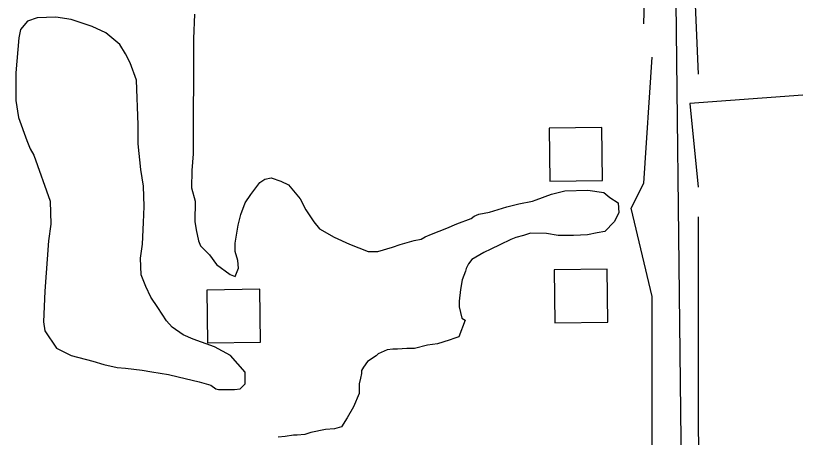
# Model space of a CAD drawing. Extents: x 3187622 to 3225504, y 800805 to 826213.
# Drawn here: x 3201268 to 3201868, y 806784 to 807103 of the extents above; entities that cross this region are included whole.
import ezdxf

# ---------------------------------------------------------------- set-up
doc = ezdxf.new("R2010")
doc.units = 0
for name, color, linetype in [('V-BLDG-OTLN', 7, 'Continuous'), ('V-ROAD-CNTR', 7, 'Continuous'), ('V-SITE-VEGE', 7, 'Continuous'), ('V-TOPO-SHOR', 7, 'Continuous')]:
    doc.layers.add(name, color=color, linetype=linetype)

msp = doc.modelspace()

# ---------------------------------------------------------------- linework, layer by layer
at = {"layer": 'V-BLDG-OTLN'}
for points in [[(3201712.12, 806978.4), (3201711.6, 807018.4), (3201671.61, 807017.88), (3201672.12, 806977.88)], [(3201715.99, 806871.33), (3201715.47, 806911.32), (3201675.48, 806910.8), (3201676, 806870.81)], [(3201453.15, 806856.19), (3201452.63, 806896.18), (3201412.63, 806895.66), (3201413.15, 806855.67)]]:
    msp.add_lwpolyline(points, close=True, dxfattribs=at)
at = {"layer": 'V-ROAD-CNTR'}
msp.add_lwpolyline([(3201777.79, 806229.9), (3201766.17, 807246.09), (3201771.87, 807270.33), (3201778.72, 807297.4), (3201790.73, 807320.44), (3201806.75, 807343.89), (3201828.81, 807363.54), (3201874.37, 807392.47), (3201924.85, 807425.53), (3202397.4, 807686.1), (3202942.56, 807987.64)], dxfattribs=at)
at = {"layer": 'V-SITE-VEGE'}
for p, q in [((3201284.14, 807101.4), (3201276.75, 807098.8)), ((3201298.36, 807101.87), (3201284.14, 807101.4)), ((3201309.95, 807100.24), (3201298.36, 807101.87)), ((3201403.22, 807104.04), (3201402.61, 807085.6)), ((3201276.75, 807098.8), (3201271.45, 807092.5)), ((3201325.73, 807094.9), (3201309.95, 807100.24)), ((3201271.45, 807092.5), (3201270.37, 807086.19)), ((3201336.25, 807090.11), (3201325.73, 807094.9)), ((3201346.75, 807081.11), (3201336.25, 807090.11)), ((3201270.37, 807086.19), (3201268.15, 807059.85)), ((3201402.61, 807085.6), (3201402.23, 806998.68)), ((3201350.93, 807074.24), (3201346.75, 807081.11)), ((3201354.59, 807067.38), (3201350.93, 807074.24)), ((3201359.27, 807054.19), (3201354.59, 807067.38)), ((3201268.15, 807059.85), (3201268.06, 807038.78)), ((3201360.7, 807020.46), (3201359.27, 807054.19)), ((3201268.06, 807038.78), (3201270.11, 807026.12)), ((3201270.11, 807026.12), (3201276.35, 807008.71)), ((3201360.64, 807006.23), (3201360.7, 807020.46)), ((3201276.35, 807008.71), (3201278.96, 807002.38)), ((3201362.66, 806986.73), (3201360.64, 807006.23)), ((3201278.96, 807002.38), (3201281.57, 806997.62)), ((3201281.57, 806997.62), (3201294.07, 806962.8)), ((3201402.23, 806998.68), (3201401.12, 806986.04)), ((3201364.72, 806974.08), (3201362.66, 806986.73)), ((3201401.12, 806986.04), (3201401.06, 806972.86)), ((3201445.83, 806967.93), (3201452.71, 806976.85)), ((3201452.71, 806976.85), (3201456.42, 806979.47)), ((3201456.42, 806979.47), (3201461.16, 806980.51)), ((3201461.16, 806980.51), (3201468.53, 806977.84)), ((3201468.53, 806977.84), (3201474.31, 806975.18)), ((3201474.31, 806975.18), (3201483.22, 806964.6)), ((3201365.18, 806958.8), (3201364.72, 806974.08)), ((3201401.06, 806972.86), (3201403.66, 806962.84)), ((3201673.43, 806967.98), (3201683.46, 806970.57)), ((3201683.46, 806970.57), (3201700.85, 806971.02)), ((3201700.85, 806971.02), (3201712.95, 806969.39)), ((3201712.95, 806969.39), (3201717.68, 806965.68)), ((3201441.58, 806961.62), (3201445.83, 806967.93)), ((3201483.22, 806964.6), (3201487.4, 806956.15)), ((3201659.19, 806962.77), (3201661.83, 806963.82)), ((3201661.83, 806963.82), (3201673.43, 806967.98)), ((3201717.68, 806965.68), (3201723.98, 806961.44)), ((3201294.07, 806962.8), (3201294.52, 806945.41)), ((3201364.6, 806946.68), (3201365.18, 806958.8)), ((3201403.66, 806962.84), (3201403.59, 806947.56)), ((3201438.38, 806952.68), (3201441.58, 806961.62)), ((3201626.48, 806954.49), (3201639.67, 806958.65)), ((3201639.67, 806958.65), (3201648.64, 806960.71)), ((3201648.64, 806960.71), (3201659.19, 806962.77)), ((3201723.98, 806961.44), (3201724.48, 806954.06)), ((3201436.25, 806944.79), (3201438.38, 806952.68)), ((3201487.4, 806956.15), (3201493.68, 806947.17)), ((3201612.76, 806949.81), (3201614.88, 806951.38)), ((3201614.88, 806951.38), (3201618.57, 806952.95)), ((3201618.57, 806952.95), (3201626.48, 806954.49)), ((3201724.48, 806954.06), (3201720.76, 806947.23)), ((3201294.52, 806945.41), (3201292.88, 806932.77)), ((3201364, 806930.35), (3201364.6, 806946.68)), ((3201403.59, 806947.56), (3201404.61, 806941.24)), ((3201493.68, 806947.17), (3201497.87, 806941.88)), ((3201594.29, 806942.51), (3201601.68, 806945.64)), ((3201601.68, 806945.64), (3201612.76, 806949.81)), ((3201720.76, 806947.23), (3201713.88, 806939.88)), ((3201404.61, 806941.24), (3201406.16, 806932.8)), ((3201434.07, 806931.1), (3201436.25, 806944.79)), ((3201497.87, 806941.88), (3201508.91, 806935.51)), ((3201582.68, 806937.82), (3201594.29, 806942.51)), ((3201713.88, 806939.88), (3201708.08, 806938.85)), ((3201508.91, 806935.51), (3201520.48, 806930.19)), ((3201558.94, 806930.02), (3201569.49, 806933.14)), ((3201569.49, 806933.14), (3201574.76, 806934.17)), ((3201574.76, 806934.17), (3201577.93, 806935.74)), ((3201577.93, 806935.74), (3201582.68, 806937.82)), ((3201642.73, 806933.87), (3201634.28, 806929.69)), ((3201646.42, 806935.43), (3201642.73, 806933.87)), ((3201652.22, 806936.99), (3201646.42, 806935.43)), ((3201657.5, 806938.55), (3201652.22, 806936.99)), ((3201669.62, 806938.49), (3201657.5, 806938.55)), ((3201678.56, 806936.87), (3201669.62, 806938.49)), ((3201690.16, 806936.82), (3201678.56, 806936.87)), ((3201700.7, 806937.3), (3201690.16, 806936.82)), ((3201708.08, 806938.85), (3201700.7, 806937.3)), ((3201292.88, 806932.77), (3201290.08, 806894.85)), ((3201362.37, 806919.82), (3201364, 806930.35)), ((3201406.16, 806932.8), (3201407.72, 806929.1)), ((3201407.72, 806929.1), (3201414.54, 806922.23)), ((3201434.04, 806924.78), (3201434.07, 806931.1)), ((3201520.48, 806930.19), (3201534.68, 806924.86)), ((3201542.06, 806924.83), (3201553.13, 806927.94)), ((3201553.13, 806927.94), (3201558.94, 806930.02)), ((3201634.28, 806929.69), (3201627.42, 806926.56)), ((3201414.54, 806922.23), (3201419.78, 806914.83)), ((3201436.13, 806917.92), (3201434.04, 806924.78)), ((3201534.68, 806924.86), (3201542.06, 806924.83)), ((3201622.14, 806923.95), (3201613.16, 806918.72)), ((3201627.42, 806926.56), (3201622.14, 806923.95)), ((3201362.84, 806907.17), (3201362.37, 806919.82)), ((3201436.63, 806912.12), (3201436.13, 806917.92)), ((3201610.51, 806915.57), (3201608.91, 806911.89)), ((3201613.16, 806918.72), (3201610.51, 806915.57)), ((3201419.78, 806914.83), (3201430.28, 806907.4)), ((3201433.96, 806905.81), (3201436.63, 806912.12)), ((3201608.37, 806909.79), (3201605.71, 806903.47)), ((3201608.91, 806911.89), (3201608.37, 806909.79)), ((3201366.49, 806898.2), (3201362.84, 806907.17)), ((3201430.28, 806907.4), (3201433.96, 806905.81)), ((3201605.71, 806903.47), (3201604.62, 806896.1)), ((3201370.14, 806890.28), (3201366.49, 806898.2)), ((3201290.08, 806894.85), (3201288.92, 806871.67)), ((3201604.62, 806896.1), (3201603.53, 806887.15)), ((3201375.38, 806882.35), (3201370.14, 806890.28)), ((3201603.53, 806887.15), (3201603.52, 806882.94)), ((3201382.18, 806872.32), (3201375.38, 806882.35)), ((3201603.52, 806882.94), (3201605.59, 806874.5)), ((3201608.21, 806872.91), (3201603.42, 806860.28)), ((3201605.59, 806874.5), (3201608.21, 806872.91)), ((3201288.92, 806871.67), (3201289.95, 806864.81)), ((3201386.38, 806867.56), (3201382.18, 806872.32)), ((3201394.78, 806861.72), (3201386.38, 806867.56)), ((3201289.95, 806864.81), (3201298.85, 806851.61)), ((3201402.14, 806858.53), (3201394.78, 806861.72)), ((3201418.45, 806852.66), (3201402.14, 806858.53)), ((3201587.06, 806855.08), (3201579.68, 806854.06)), ((3201596.03, 806857.68), (3201587.06, 806855.08)), ((3201600.25, 806859.24), (3201596.03, 806857.68)), ((3201603.42, 806860.28), (3201600.25, 806859.24)), ((3201298.85, 806851.61), (3201309.89, 806846.29)), ((3201430.54, 806846.29), (3201418.45, 806852.66)), ((3201549.1, 806850.51), (3201542.24, 806847.38)), ((3201553.32, 806851.02), (3201549.1, 806850.51)), ((3201557.01, 806851), (3201553.32, 806851.02)), ((3201563.86, 806851.5), (3201557.01, 806851)), ((3201569.66, 806851.47), (3201563.86, 806851.5)), ((3201579.68, 806854.06), (3201569.66, 806851.47)), ((3201309.89, 806846.29), (3201326.2, 806842)), ((3201441.55, 806833.59), (3201430.54, 806846.29)), ((3201540.65, 806845.8), (3201534.31, 806841.62)), ((3201542.24, 806847.38), (3201540.65, 806845.8)), ((3201326.2, 806842), (3201334.62, 806839.33)), ((3201334.62, 806839.33), (3201344.62, 806837.18)), ((3201344.62, 806837.18), (3201350.94, 806836.62)), ((3201531.14, 806837.42), (3201529.54, 806834.79)), ((3201534.31, 806841.62), (3201531.14, 806837.42)), ((3201350.94, 806836.62), (3201363.58, 806834.99)), ((3201363.58, 806834.99), (3201370.95, 806833.9)), ((3201370.95, 806833.9), (3201383.59, 806831.74)), ((3201383.59, 806831.74), (3201390.96, 806830.13)), ((3201441.51, 806824.64), (3201441.55, 806833.59)), ((3201529.53, 806832.68), (3201528.99, 806829)), ((3201529.54, 806834.79), (3201529.53, 806832.68)), ((3201390.96, 806830.13), (3201401.48, 806827.45)), ((3201401.48, 806827.45), (3201406.75, 806826.37)), ((3201406.75, 806826.37), (3201415.69, 806823.7)), ((3201528.99, 806829), (3201527.92, 806824.79)), ((3201415.69, 806823.7), (3201419.36, 806821.05)), ((3201419.36, 806821.05), (3201421.47, 806820.51)), ((3201421.47, 806820.51), (3201433.59, 806820.46)), ((3201433.59, 806820.46), (3201437.81, 806820.97)), ((3201437.81, 806820.97), (3201441.51, 806824.64)), ((3201527.92, 806824.79), (3201527.89, 806817.41)), ((3201527.89, 806817.41), (3201523.63, 806807.42)), ((3201523.63, 806807.42), (3201518.85, 806799.01)), ((3201518.85, 806799.01), (3201514.6, 806792.18)), ((3201502.47, 806790.12), (3201491.4, 806788.06)), ((3201509.33, 806790.62), (3201502.47, 806790.12)), ((3201514.6, 806792.18), (3201509.33, 806790.62)), ((3201471.89, 806784.99), (3201466.62, 806784.48)), ((3201478.22, 806786.01), (3201471.89, 806784.99)), ((3201480.86, 806786), (3201478.22, 806786.01)), ((3201486.65, 806786.5), (3201480.86, 806786)), ((3201491.4, 806788.06), (3201486.65, 806786.5))]:
    msp.add_line(p, q, dxfattribs=at)
at = {"layer": 'V-TOPO-SHOR'}
for points in [[(3201857.34, 807363.19), (3201793.94, 807306.13), (3201784.43, 807277.6), (3201781.26, 807134.95), (3201784.43, 807058.87)], [(3201743.22, 807096.91), (3201746.39, 807201.52), (3201746.39, 807252.24), (3201749.56, 807277.6)], [(3201749.56, 806773.57), (3201749.56, 806890.86), (3201733.71, 806957.43), (3201743.22, 806976.45), (3201749.56, 807071.55)], [(3201863.68, 807043.02), (3201778.09, 807036.68), (3201784.43, 806973.28)], [(3201784.43, 806951.09), (3201784.43, 806792.59), (3201793.94, 806212.48)]]:
    msp.add_lwpolyline(points, dxfattribs=at)

doc.saveas('drawing.dxf')
